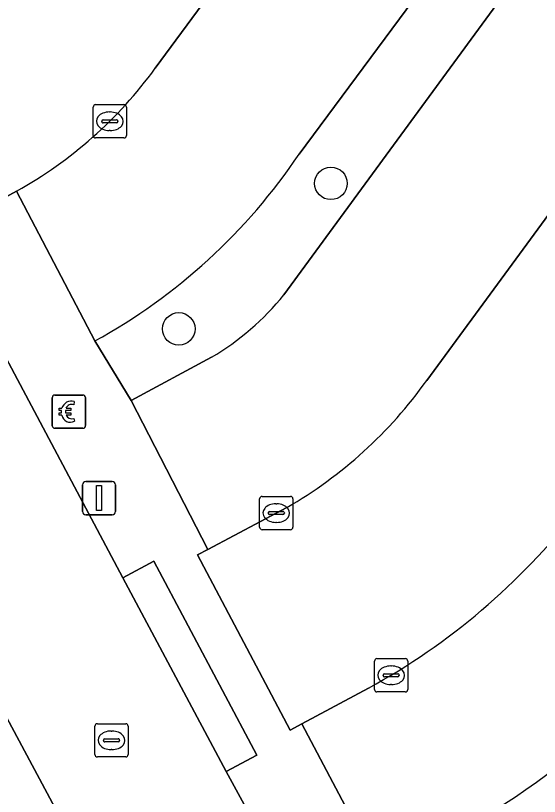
# Model space of a CAD drawing. Extents: x 160304 to 160955, y 383684 to 384161.
# Drawn here: x 160799.97 to 160815.71, y 383832.31 to 383855.78 of the extents above; entities that cross this region are included whole.
import ezdxf

# ---------------------------------------------------------------- set-up
doc = ezdxf.new("R2010")
doc.units = 0
for name, color, linetype in [('IMGEO_Betaalautomaat', 7, 'Continuous'), ('IMGEO_Boom', 7, 'Continuous'), ('IMGEO_Groenvoorziening', 7, 'Continuous'), ('IMGEO_Haag', 7, 'Continuous'), ('IMGEO_Kolk', 7, 'Continuous'), ('IMGEO_Lichtmast', 7, 'Continuous'), ('IMGEO_Parkeervlak_open', 7, 'Continuous'), ('IMGEO_Rijbaan_lokaal_open', 7, 'Continuous'), ('IMGEO_Rioolput', 7, 'Continuous'), ('IMGEO_Voetpad_open', 7, 'Continuous')]:
    doc.layers.add(name, color=color, linetype=linetype)

msp = doc.modelspace()

# ---------------------------------------------------------------- linework, layer by layer
at = {"layer": 'IMGEO_Betaalautomaat'}
for p, q in [((160801.073, 383843.447), (160801.073, 383844.288)), ((160801.073, 383844.288), (160801.073, 383843.447)), ((160801.148, 383844.371), (160801.989, 383844.371)), ((160801.989, 383844.371), (160801.148, 383844.371)), ((160802.072, 383844.297), (160802.072, 383843.456)), ((160802.072, 383843.456), (160802.072, 383844.297)), ((160801.735, 383844.176), (160801.718, 383844.076)), ((160801.356, 383843.835), (160801.356, 383843.903)), ((160801.477, 383843.903), (160801.477, 383843.835)), ((160801.722, 383843.67), (160801.744, 383843.583)), ((160801.998, 383843.372), (160801.157, 383843.372)), ((160801.157, 383843.372), (160801.998, 383843.372))]:
    msp.add_line(p, q, dxfattribs=at)
for points in [[(160801.356, 383843.903), (160801.287, 383843.903), (160801.287, 383843.972), (160801.366, 383843.972)], [(160801.361, 383843.766), (160801.287, 383843.766), (160801.287, 383843.835), (160801.356, 383843.835)], [(160801.488, 383843.972), (160801.635, 383843.972), (160801.635, 383843.903), (160801.477, 383843.903)], [(160801.477, 383843.835), (160801.635, 383843.835), (160801.635, 383843.766), (160801.491, 383843.766)]]:
    msp.add_lwpolyline(points, dxfattribs=at)
for centre, radius, start, end in [((160801.151, 383844.294), 0.0779, 92.4484, 184.2845), ((160801.151, 383844.294), 0.0779, 92.4484, 184.2845), ((160801.995, 383844.294), 0.0779, 2.4484, 94.2845), ((160801.995, 383844.294), 0.0779, 2.4484, 94.2845), ((160801.649, 383843.896), 0.293, 73.014, 165.0139), ((160801.655, 383843.909), 0.179, 69.3236, 159.5683), ((160801.622, 383843.821), 0.267, 191.8096, 297.0389), ((160801.655, 383843.836), 0.179, 202.7625, 291.8693), ((160801.151, 383843.45), 0.0779, 182.4484, 274.2845), ((160801.151, 383843.45), 0.0779, 182.4484, 274.2845), ((160801.995, 383843.45), 0.0779, 272.4484, 4.2845), ((160801.995, 383843.45), 0.0779, 272.4484, 4.2845)]:
    msp.add_arc(centre, radius, start, end, dxfattribs=at)
at = {"layer": 'IMGEO_Boom'}
for centre in [(160809.447, 383850.734), (160804.876, 383846.36)]:
    msp.add_circle(centre, 0.489, dxfattribs=at)
at = {"layer": 'IMGEO_Groenvoorziening'}
msp.add_arc((160801.876, 383851.692), 23.416, 292.6652, 323.0134, dxfattribs=at)
at = {"layer": 'IMGEO_Haag'}
msp.add_arc((160801.876, 383851.692), 23.416, 292.6652, 323.0134, dxfattribs=at)
at = {"layer": 'IMGEO_Kolk'}
for p, q in [((160802.303, 383852.174), (160802.303, 383853.026)), ((160802.378, 383853.1), (160803.23, 383853.1)), ((160803.304, 383853.026), (160803.304, 383852.174)), ((160802.791, 383852.88), (160802.816, 383852.88)), ((160802.562, 383852.594), (160802.562, 383852.606)), ((160803, 383852.557), (160802.602, 383852.557)), ((160802.605, 383852.643), (160803.003, 383852.643)), ((160803.046, 383852.606), (160803.046, 383852.594)), ((160802.814, 383852.32), (160802.789, 383852.32)), ((160803.23, 383852.1), (160802.378, 383852.1)), ((160807.305, 383840.397), (160807.305, 383841.249)), ((160807.38, 383841.323), (160808.232, 383841.323)), ((160808.306, 383841.249), (160808.306, 383840.397)), ((160807.793, 383841.103), (160807.818, 383841.103)), ((160807.564, 383840.817), (160807.564, 383840.829)), ((160808.002, 383840.78), (160807.604, 383840.78)), ((160807.607, 383840.866), (160808.005, 383840.866)), ((160808.048, 383840.829), (160808.048, 383840.817)), ((160807.816, 383840.543), (160807.791, 383840.543)), ((160808.232, 383840.323), (160807.38, 383840.323)), ((160810.755, 383835.52), (160810.755, 383836.372)), ((160810.83, 383836.446), (160811.682, 383836.446)), ((160811.756, 383836.372), (160811.756, 383835.52)), ((160811.243, 383836.226), (160811.268, 383836.226)), ((160811.014, 383835.94), (160811.014, 383835.952)), ((160811.452, 383835.903), (160811.054, 383835.903)), ((160811.057, 383835.989), (160811.455, 383835.989)), ((160811.498, 383835.952), (160811.498, 383835.94)), ((160811.266, 383835.666), (160811.241, 383835.666)), ((160811.682, 383835.446), (160810.83, 383835.446))]:
    msp.add_line(p, q, dxfattribs=at)
for points in [[(160802.303, 383852.174), (160802.303, 383853.026)], [(160802.378, 383853.1), (160803.23, 383853.1)], [(160803.304, 383853.026), (160803.304, 383852.174)], [(160803.23, 383852.1), (160802.378, 383852.1)], [(160807.305, 383840.397), (160807.305, 383841.249)], [(160807.38, 383841.323), (160808.232, 383841.323)], [(160808.306, 383841.249), (160808.306, 383840.397)], [(160808.232, 383840.323), (160807.38, 383840.323)], [(160810.755, 383835.52), (160810.755, 383836.372)], [(160810.83, 383836.446), (160811.682, 383836.446)], [(160811.756, 383836.372), (160811.756, 383835.52)], [(160811.682, 383835.446), (160810.83, 383835.446)]]:
    msp.add_lwpolyline(points, dxfattribs=at)
for centre, radius, start, end in [((160802.38, 383853.024), 0.0765, 91.552, 178.448), ((160802.38, 383853.024), 0.0765, 91.552, 178.448), ((160803.228, 383853.024), 0.0765, 1.552, 88.448), ((160803.228, 383853.024), 0.0765, 1.552, 88.448), ((160802.602, 383852.603), 0.0403, 85.8775, 175.7526), ((160802.599, 383852.593), 0.0366, 178.938, 274.7102), ((160803.003, 383852.6), 0.043, 264.8664, 352.4533), ((160803.007, 383852.605), 0.0386, 1.7309, 96.639), ((160802.38, 383852.176), 0.0765, 181.552, 268.448), ((160802.38, 383852.176), 0.0765, 181.552, 268.448), ((160803.228, 383852.176), 0.0765, 271.552, 358.448), ((160803.228, 383852.176), 0.0765, 271.552, 358.448), ((160807.382, 383841.247), 0.0765, 91.552, 178.448), ((160807.382, 383841.247), 0.0765, 91.552, 178.448), ((160808.23, 383841.247), 0.0765, 1.552, 88.448), ((160808.23, 383841.247), 0.0765, 1.552, 88.448), ((160807.604, 383840.826), 0.0403, 85.8775, 175.7526), ((160807.601, 383840.816), 0.0366, 178.938, 274.7102), ((160808.005, 383840.823), 0.043, 264.8664, 352.4533), ((160808.009, 383840.828), 0.0386, 1.7309, 96.639), ((160807.382, 383840.399), 0.0765, 181.552, 268.448), ((160807.382, 383840.399), 0.0765, 181.552, 268.448), ((160808.23, 383840.399), 0.0765, 271.552, 358.448), ((160808.23, 383840.399), 0.0765, 271.552, 358.448), ((160810.832, 383836.37), 0.0765, 91.552, 178.448), ((160810.832, 383836.37), 0.0765, 91.552, 178.448), ((160811.68, 383836.37), 0.0765, 1.552, 88.448), ((160811.68, 383836.37), 0.0765, 1.552, 88.448), ((160811.054, 383835.949), 0.0403, 85.8775, 175.7526), ((160811.051, 383835.939), 0.0366, 178.938, 274.7102), ((160811.455, 383835.946), 0.043, 264.8664, 352.4533), ((160811.459, 383835.951), 0.0386, 1.7309, 96.639), ((160810.832, 383835.522), 0.0765, 181.552, 268.448), ((160810.832, 383835.522), 0.0765, 181.552, 268.448), ((160811.68, 383835.522), 0.0765, 271.552, 358.448), ((160811.68, 383835.522), 0.0765, 271.552, 358.448)]:
    msp.add_arc(centre, radius, start, end, dxfattribs=at)
for centre, major_axis, ratio, start_param, end_param in [((160802.79, 383852.6), (-0.387, 0.002), 0.722429, 4.712389, 7.853982), ((160802.815, 383852.6), (-0.39, 0.002), 0.717154, 1.570796, 4.712389), ((160807.792, 383840.823), (-0.387, 0.002), 0.722429, 4.712389, 7.853982), ((160807.817, 383840.823), (-0.39, 0.002), 0.717154, 1.570796, 4.712389), ((160811.242, 383835.946), (-0.387, 0.002), 0.722429, 4.712389, 7.853982), ((160811.267, 383835.946), (-0.39, 0.002), 0.717154, 1.570796, 4.712389)]:
    msp.add_ellipse(centre, major_axis=major_axis, ratio=ratio, start_param=start_param, end_param=end_param, dxfattribs=at)
at = {"layer": 'IMGEO_Lichtmast'}
for p, q in [((160802.084, 383841.773), (160802.874, 383841.773)), ((160802.874, 383841.773), (160802.084, 383841.773)), ((160801.984, 383840.873), (160801.984, 383841.673)), ((160801.984, 383841.673), (160801.984, 383840.873)), ((160802.974, 383841.673), (160802.974, 383840.873)), ((160802.974, 383840.873), (160802.974, 383841.673)), ((160802.874, 383840.773), (160802.084, 383840.773)), ((160802.084, 383840.773), (160802.874, 383840.773))]:
    msp.add_line(p, q, dxfattribs=at)
msp.add_lwpolyline([(160802.404, 383841.648), (160802.554, 383841.648), (160802.554, 383840.898), (160802.404, 383840.898), (160802.404, 383841.648)], dxfattribs=at)
for centre, start, end in [((160802.084, 383841.673), 90, 180), ((160802.084, 383841.673), 90, 180), ((160802.874, 383841.673), 0, 90), ((160802.874, 383841.673), 360, 90), ((160802.084, 383840.873), 180, 270), ((160802.084, 383840.873), 180, 270), ((160802.874, 383840.873), 270, 0), ((160802.874, 383840.873), 270, 0)]:
    msp.add_arc(centre, 0.1, start, end, dxfattribs=at)
at = {"layer": 'IMGEO_Parkeervlak_open'}
for points in [[(160811.286, 383863.857), (160804.168, 383854.193)], [(160809.333, 383816.673), (160785.169, 383861.857)], [(160808.494, 383851.615), (160815.155, 383860.61)], [(160815.584, 383857.703), (160808.033, 383847.388)], [(160812.325, 383844.809), (160820.132, 383855.449)], [(160800.003, 383850.5), (160802.356, 383845.996)], [(160805.86, 383845.511), (160803.446, 383844.206), (160805.747, 383839.727), (160808.122, 383840.989)], [(160810.58, 383835.559), (160808.576, 383834.484), (160810.899, 383830.084)]]:
    msp.add_lwpolyline(points, dxfattribs=at)
for centre, radius, start, end in [((160793.75, 383861.748), 12.869, 299.0725, 324.0526), ((160793.804, 383861.5), 17.707, 298.8817, 326.063), ((160801.909, 383852.281), 7.839, 300.2664, 321.3734), ((160801.448, 383852.555), 13.353, 299.9881, 324.5457), ((160800.725, 383853.462), 20.436, 298.8305, 322.0134), ((160801.876, 383851.692), 23.416, 292.6652, 323.0134)]:
    msp.add_arc(centre, radius, start, end, dxfattribs=at)
at = {"layer": 'IMGEO_Rijbaan_lokaal_open'}
for points in [[(160804.168, 383854.193), (160811.286, 383863.857)], [(160785.169, 383861.857), (160809.333, 383816.673), (160811.089, 383813.39), (160815.679, 383815.845), (160806.296, 383833.052)], [(160797.216, 383855.79), (160796.835, 383855.575), (160799.597, 383850.284), (160800.003, 383850.5)], [(160820.132, 383855.449), (160812.325, 383844.809)], [(160806.296, 383833.052), (160803.196, 383838.878), (160798.216, 383848.237)], [(160808.122, 383840.989), (160805.747, 383839.727), (160805.439, 383839.563), (160808.226, 383834.297), (160808.576, 383834.484), (160810.58, 383835.559)]]:
    msp.add_lwpolyline(points, dxfattribs=at)
for centre, radius, start, end in [((160793.75, 383861.748), 12.869, 299.0725, 324.0526), ((160801.448, 383852.555), 13.353, 299.9881, 324.5457), ((160800.725, 383853.462), 20.436, 298.8305, 322.0134)]:
    msp.add_arc(centre, radius, start, end, dxfattribs=at)
at = {"layer": 'IMGEO_Rioolput'}
for p, q in [((160802.43, 383834.491), (160803.282, 383834.491)), ((160802.355, 383833.565), (160802.355, 383834.417)), ((160802.843, 383834.271), (160802.868, 383834.271)), ((160803.356, 383834.417), (160803.356, 383833.565)), ((160802.614, 383833.985), (160802.614, 383833.997)), ((160802.657, 383834.034), (160803.055, 383834.034)), ((160803.098, 383833.997), (160803.098, 383833.985)), ((160803.052, 383833.948), (160802.654, 383833.948)), ((160803.282, 383833.491), (160802.43, 383833.491)), ((160802.866, 383833.711), (160802.841, 383833.711))]:
    msp.add_line(p, q, dxfattribs=at)
for points in [[(160802.43, 383834.491), (160803.282, 383834.491)], [(160802.355, 383833.565), (160802.355, 383834.417)], [(160803.356, 383834.417), (160803.356, 383833.565)], [(160803.282, 383833.491), (160802.43, 383833.491)]]:
    msp.add_lwpolyline(points, dxfattribs=at)
for centre, radius, start, end in [((160802.432, 383834.415), 0.0765, 91.552, 178.448), ((160802.432, 383834.415), 0.0765, 91.552, 178.448), ((160803.28, 383834.415), 0.0765, 1.552, 88.448), ((160803.28, 383834.415), 0.0765, 1.552, 88.448), ((160802.654, 383833.994), 0.0403, 85.8775, 175.7526), ((160802.651, 383833.984), 0.0366, 178.938, 274.7102), ((160803.055, 383833.991), 0.043, 264.8664, 352.4533), ((160803.059, 383833.996), 0.0386, 1.7309, 96.639), ((160802.432, 383833.567), 0.0765, 181.552, 268.448), ((160802.432, 383833.567), 0.0765, 181.552, 268.448), ((160803.28, 383833.567), 0.0765, 271.552, 358.448), ((160803.28, 383833.567), 0.0765, 271.552, 358.448)]:
    msp.add_arc(centre, radius, start, end, dxfattribs=at)
for centre, major_axis, ratio, start_param, end_param in [((160802.842, 383833.991), (-0.387, 0.002), 0.722429, 4.712389, 7.853982), ((160802.867, 383833.991), (-0.39, 0.002), 0.717154, 1.570796, 4.712389)]:
    msp.add_ellipse(centre, major_axis=major_axis, ratio=ratio, start_param=start_param, end_param=end_param, dxfattribs=at)
at = {"layer": 'IMGEO_Voetpad_open'}
for points in [[(160791.178, 383869.514), (160788.396, 383867.631), (160788.408, 383867.485), (160788.499, 383866.959), (160788.636, 383866.444), (160788.819, 383865.943), (160788.947, 383865.656), (160792.495, 383858.988), (160794.942, 383854.39), (160795.869, 383854.884), (160799.143, 383848.731), (160798.216, 383848.237), (160803.196, 383838.878), (160804.123, 383839.372), (160807.223, 383833.546), (160806.296, 383833.052), (160815.679, 383815.845), (160816.465, 383816.263), (160816.514, 383816.183), (160816.926, 383816.406), (160817.702, 383816.886), (160811.03, 383829.829)], [(160811.03, 383829.829), (160810.899, 383830.084), (160808.576, 383834.484), (160808.226, 383834.297), (160805.439, 383839.563), (160805.747, 383839.727), (160803.446, 383844.206), (160802.356, 383845.996), (160800.003, 383850.5), (160799.597, 383850.284), (160796.835, 383855.575), (160797.216, 383855.79), (160794.812, 383860.274), (160794.717, 383860.178), (160791.362, 383866.562)], [(160815.155, 383860.61), (160808.494, 383851.615)], [(160808.033, 383847.388), (160815.584, 383857.703)], [(160802.356, 383845.996), (160803.446, 383844.206), (160805.86, 383845.511)]]:
    msp.add_lwpolyline(points, dxfattribs=at)
msp.add_lwpolyline([(160806.296, 383833.052), (160807.223, 383833.546), (160804.123, 383839.372), (160803.196, 383838.878)], close=True, dxfattribs=at)
for centre, radius, start, end in [((160793.804, 383861.5), 17.707, 298.8817, 326.063), ((160801.909, 383852.281), 7.839, 300.2664, 321.3734)]:
    msp.add_arc(centre, radius, start, end, dxfattribs=at)

doc.saveas('drawing.dxf')
